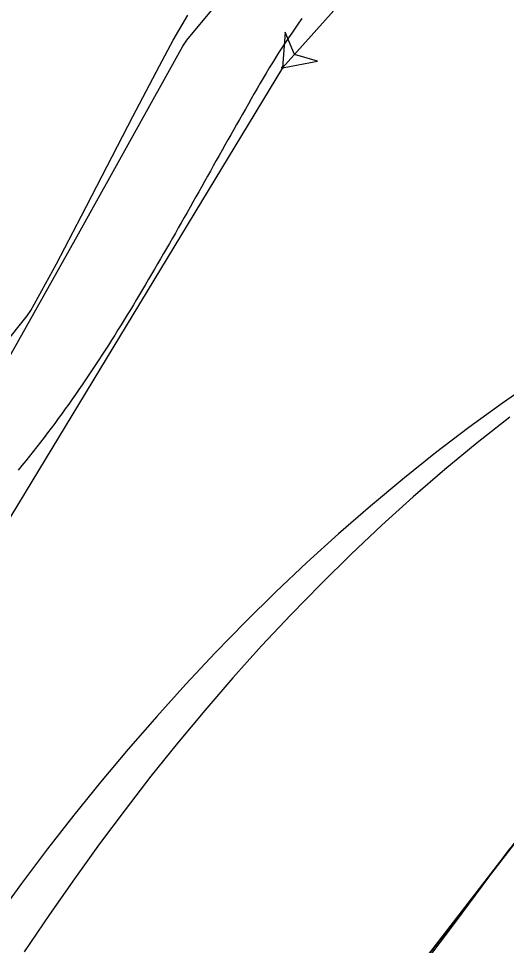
# Model space of a CAD drawing. Extents: x 973688 to 979179, y 703586 to 707602.
# Drawn here: x 974009.7 to 974037.1, y 707313.5 to 707365.5 of the extents above; entities that cross this region are included whole.
import ezdxf

# ---------------------------------------------------------------- set-up
doc = ezdxf.new("R2010")
doc.units = 0
doc.layers.add('0-NPLT', color=7, linetype='Continuous')
doc.layers.add('NO PLOT', color=7, linetype='Continuous')

msp = doc.modelspace()

# ---------------------------------------------------------------- linework, layer by layer
at = {"layer": '0-NPLT'}
for p, q in [((974030.814, 707369.817), (974024.503, 707362.779)), ((974030.814, 707369.817), (974024.503, 707362.779)), ((974024.503, 707362.779), (973994.992, 707314.135)), ((974024.503, 707362.779), (973994.992, 707314.135))]:
    msp.add_line(p, q, dxfattribs=at)
for points in [[(974007.242, 707343.178), (974010.119, 707348.244), (974013.037, 707353.445), (974018.909, 707363.992), (974019.123, 707364.321), (974026.047, 707372.646)], [(974007.242, 707343.178), (974010.119, 707348.244), (974013.037, 707353.445), (974018.909, 707363.992), (974019.123, 707364.321), (974026.047, 707372.646)], [(974024.503, 707362.779), (974026.469, 707363.148), (974025.171, 707363.524), (974024.656, 707364.774), (974024.503, 707362.779)], [(974024.503, 707362.779), (974026.469, 707363.148), (974025.171, 707363.524), (974024.656, 707364.774), (974024.503, 707362.779)], [(974037.279, 707343.159), (974035.443, 707341.712), (974033.631, 707340.215), (974031.845, 707338.671), (974030.086, 707337.082), (974028.353, 707335.449), (974026.65, 707333.774), (974024.975, 707332.058), (974023.329, 707330.302), (974021.714, 707328.509), (974020.13, 707326.68), (974018.594, 707324.836), (974017.112, 707322.987), (974015.657, 707321.104), (974014.227, 707319.184), (974012.816, 707317.227), (974011.405, 707315.21), (974009.986, 707313.127)], [(974037.279, 707343.159), (974035.443, 707341.712), (974033.631, 707340.215), (974031.845, 707338.671), (974030.086, 707337.082), (974028.353, 707335.449), (974026.65, 707333.774), (974024.975, 707332.058), (974023.329, 707330.302), (974021.714, 707328.509), (974020.13, 707326.68), (974018.594, 707324.836), (974017.112, 707322.987), (974015.657, 707321.104), (974014.227, 707319.184), (974012.816, 707317.227), (974011.405, 707315.21), (974009.986, 707313.127)], [(974020.085, 707282.763), (974020.102, 707282.749), (974020.145, 707282.805), (974023.611, 707287.289), (974052.466, 707324.631), (974049.103, 707327.23), (974045.741, 707329.828), (974016.885, 707292.487), (974013.42, 707288.002), (974013.377, 707287.946), (974013.394, 707287.933)], [(974020.085, 707282.763), (974020.102, 707282.749), (974020.145, 707282.805), (974023.611, 707287.289), (974052.466, 707324.631), (974049.103, 707327.23), (974045.741, 707329.828), (974016.885, 707292.487), (974013.42, 707288.002), (974013.377, 707287.946), (974013.394, 707287.933)], [(974013.411, 707287.99), (974038.69, 707320.712)], [(974013.411, 707287.99), (974038.69, 707320.712)], [(973967.646, 707226.567), (974034.216, 707314.792), (974037.276, 707318.902)], [(973967.646, 707226.567), (974034.216, 707314.792), (974037.276, 707318.902)]]:
    msp.add_lwpolyline(points, dxfattribs=at)
msp.add_lwpolyline([(974024.503, 707362.779), (974026.469, 707363.148), (974025.171, 707363.524), (974024.656, 707364.774)], close=True, dxfattribs=at)
msp.add_lwpolyline([(974024.503, 707362.779), (974026.469, 707363.148), (974025.171, 707363.524), (974024.656, 707364.774)], close=True, dxfattribs=at)
msp.add_circle((974024.503, 707362.779), 0.0417, dxfattribs=at)
msp.add_circle((974024.503, 707362.779), 0.0417, dxfattribs=at)
msp.add_circle((974024.503, 707362.779), 0.0417, dxfattribs=at)
msp.add_circle((974024.503, 707362.779), 0.0417, dxfattribs=at)
at = {"layer": 'NO PLOT'}
for points in [[(974008.829, 707347.168), (974010.157, 707348.839), (974010.355, 707349.142), (974011.793, 707351.758), (974013.214, 707354.456), (974016.086, 707360.041), (974017.583, 707362.894), (974018.358, 707364.323), (974019.175, 707365.723)], [(974025.591, 707365.548), (974025.398, 707365.276), (974025.207, 707365.003), (974025.018, 707364.729), (974024.831, 707364.453), (974024.646, 707364.175), (974024.464, 707363.896), (974024.284, 707363.615), (974024.107, 707363.333), (974023.931, 707363.05), (974023.758, 707362.765), (974023.587, 707362.479), (974023.419, 707362.191), (974023.251, 707361.903), (974023.084, 707361.615), (974022.917, 707361.326), (974022.75, 707361.038), (974022.584, 707360.749), (974022.418, 707360.459), (974022.253, 707360.17), (974022.088, 707359.88), (974021.923, 707359.59), (974021.759, 707359.301), (974021.594, 707359.01), (974021.43, 707358.72), (974021.267, 707358.43), (974021.103, 707358.14), (974020.939, 707357.849), (974020.776, 707357.559), (974020.613, 707357.268), (974020.449, 707356.977), (974020.286, 707356.687), (974020.123, 707356.396), (974019.96, 707356.106), (974019.796, 707355.815), (974019.633, 707355.525), (974019.469, 707355.234), (974019.305, 707354.944), (974019.141, 707354.654), (974018.977, 707354.364), (974018.813, 707354.074), (974018.648, 707353.784), (974018.483, 707353.494), (974018.318, 707353.205), (974018.152, 707352.915), (974017.986, 707352.626), (974017.819, 707352.338), (974017.652, 707352.049), (974017.485, 707351.761), (974017.317, 707351.473), (974017.149, 707351.185), (974016.98, 707350.898), (974016.81, 707350.611), (974016.64, 707350.325), (974016.469, 707350.038), (974016.297, 707349.753), (974016.125, 707349.467), (974015.952, 707349.182), (974015.778, 707348.898), (974015.603, 707348.614), (974015.428, 707348.331), (974015.252, 707348.048), (974015.074, 707347.765), (974014.896, 707347.484), (974014.717, 707347.202), (974014.537, 707346.922), (974014.356, 707346.642), (974014.174, 707346.363), (974013.991, 707346.084), (974013.807, 707345.806), (974013.622, 707345.529), (974013.435, 707345.253), (974013.248, 707344.977), (974013.059, 707344.702), (974012.869, 707344.428), (974012.678, 707344.155), (974012.486, 707343.883), (974012.292, 707343.612), (974012.097, 707343.342), (974011.901, 707343.072), (974011.703, 707342.804), (974011.504, 707342.536), (974011.304, 707342.27), (974011.102, 707342.005), (974010.899, 707341.74), (974010.694, 707341.477), (974010.488, 707341.216), (974010.28, 707340.955), (974010.071, 707340.695), (974009.86, 707340.437), (974009.647, 707340.18)], [(974038.765, 707345.248), (974036.858, 707343.932), (974034.97, 707342.563), (974033.104, 707341.143), (974031.26, 707339.673), (974029.439, 707338.156), (974027.644, 707336.593), (974025.873, 707334.986), (974024.13, 707333.336), (974022.413, 707331.646), (974020.725, 707329.916), (974019.065, 707328.148), (974017.434, 707326.344), (974015.832, 707324.505), (974014.281, 707322.658), (974012.775, 707320.798), (974011.292, 707318.901), (974009.832, 707316.966), (974008.389, 707314.993)]]:
    msp.add_lwpolyline(points, dxfattribs=at)

doc.saveas('drawing.dxf')
